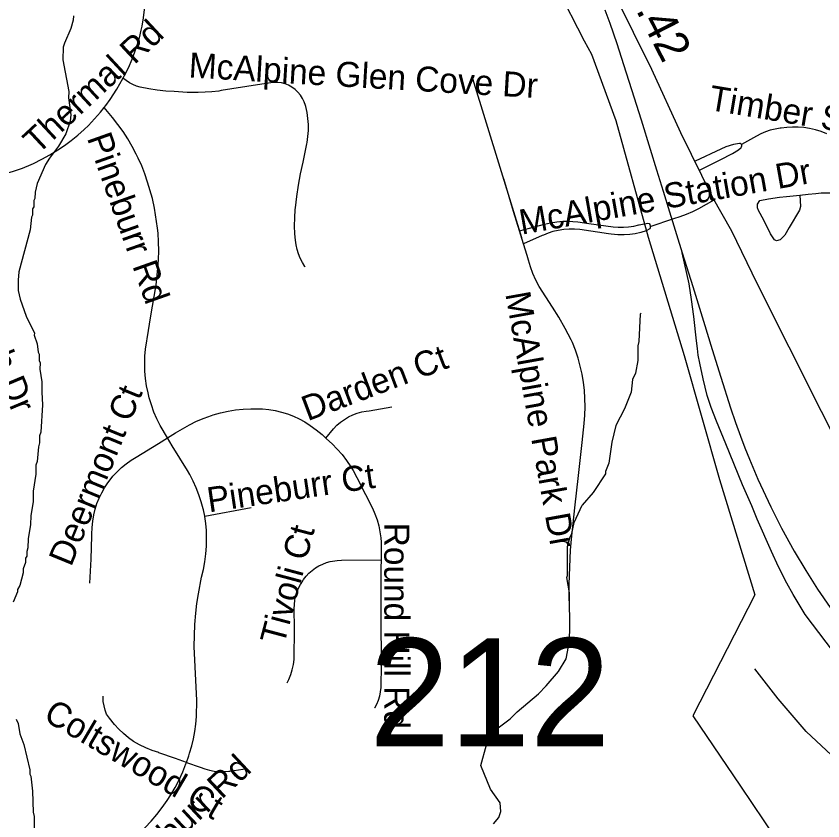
# Model space of a CAD drawing. Extents: x 1383679 to 1536984, y 460658 to 651027.
# Drawn here: x 1474850 to 1477916, y 513786 to 516843 of the extents above; entities that cross this region are included whole.
import ezdxf

# ---------------------------------------------------------------- set-up
doc = ezdxf.new("R2010")
doc.units = 0
for name, color, linetype in [('Exist Hydrographic Misc Water Feature', 7, 'Continuous'), ('Exist Railroad Mainline', 7, 'Continuous'), ('Exist Railroad Spur', 7, 'Continuous'), ('Exist Road Non-System Type 51', 7, 'Continuous'), ('Exist Road Non-System Type 51 Label', 7, 'Continuous'), ('Exist Road Secondary Mileage Hundredths English Label', 7, 'Continuous'), ('Exist Road Secondary Structure Standard Bridge Number Label', 7, 'Continuous'), ('Exist Road Secondary Type 51 Undivided 4 Lane Attributed', 7, 'Continuous'), ('Exist Utilities Electrical Transmission Line', 7, 'Continuous')]:
    doc.layers.add(name, color=color, linetype=linetype)

msp = doc.modelspace()

# ---------------------------------------------------------------- linework, layer by layer
at = {"layer": 'Exist Hydrographic Misc Water Feature'}
for points in [[(1475067.8, 516844.1), (1475067.5, 516828.1), (1475058.9, 516796.3), (1475033.8, 516740.8), (1475029.4, 516724.9), (1475028.4, 516676.9), (1475050.1, 516556.5), (1475049.5, 516532.5), (1475058.3, 516468.3), (1475055.8, 516444.4), (1475038.9, 516396.7), (1475011.9, 516349.3), (1474977, 516304), (1474962.5, 516280.3), (1474930.9, 516207), (1474922.3, 516175.1), (1474921.8, 516151.2), (1474917.7, 516143.3), (1474917.2, 516119.3), (1474913.1, 516111.3), (1474912.6, 516087.3), (1474908.4, 516079.4), (1474903.4, 516031.6), (1474860.2, 515872.4), (1474857.6, 515840.5), (1474858.7, 515800.5), (1474866.1, 515768.3), (1474888.9, 515703.8), (1474919.6, 515639.2), (1474919.4, 515631.2), (1474930.8, 515599), (1474934.2, 515566.9), (1474938, 515558.8), (1474937.5, 515534.8)], [(1477225.6, 515714.3), (1477222, 515710.6), (1477216.2, 515606.7), (1477211.9, 515590.8), (1477212.9, 515534.8), (1477204.1, 515486.9), (1477191.7, 515463.2), (1477186.9, 515415.3), (1477161.9, 515351.8), (1477128.8, 515288.4), (1477113.7, 515224.6), (1477102.3, 515144.9), (1477089.8, 515113.1), (1477089.6, 515105.1), (1477042.4, 515033.9), (1477001.2, 514985.8)], [(1474937.5, 515534.8), (1474941.4, 515526.8), (1474940.9, 515502.8), (1474947.9, 515454.6), (1474947.9, 515414.7), (1474950.2, 515366.6), (1474944, 515262.7), (1474939.8, 515248.8), (1474939.2, 515222.8), (1474934.9, 515206.9), (1474929.8, 515151), (1474925.6, 515137.1), (1474924.9, 515103.1), (1474915.5, 515039.3), (1474914.8, 514999.3), (1474905.7, 514945.5), (1474905, 514911.5), (1474896, 514857.7), (1474895.2, 514823.7), (1474890.9, 514809.8), (1474890.6, 514791.8), (1474886.4, 514783.9), (1474886.1, 514767.9), (1474877.6, 514744.1), (1474877.3, 514728.1), (1474864.4, 514680.4), (1474856.1, 514664.5), (1474855.9, 514656.5), (1474839.1, 514616.9)], [(1476663.6, 513774.9), (1476684.1, 513798.5), (1476692.6, 513822.3), (1476689.2, 513854.4), (1476652.3, 513907.1), (1476616, 513995.9), (1476637.7, 514075.4), (1476682, 514140.2), (1476727.7, 514173.6), (1476754.2, 514201), (1476835.6, 514269.3), (1476864.3, 514298.7), (1476911.4, 514353.7), (1476940.4, 514401.1), (1476949.4, 514448.9), (1476954.5, 514504.8), (1476953.5, 514652.8), (1476942.6, 514710.3), (1476944.7, 514718.5), (1476944.9, 514828), (1476953.7, 514861.5), (1476962, 514878), (1476970.8, 514919.2), (1477001.2, 514985.8)], [(1474850.2, 514172.7), (1474857.8, 514156.5), (1474865.1, 514116.4), (1474880.3, 514076), (1474902.3, 513979.6), (1474902, 513963.6), (1474905.9, 513955.5), (1474912.8, 513899.4), (1474915.1, 513819.3), (1474918.8, 513803.3), (1474917.1, 513715.3)]]:
    msp.add_lwpolyline(points, dxfattribs=at)
at = {"layer": 'Exist Railroad Mainline'}
for points in [[(1477086.8, 516867.8), (1477106.3, 516816.7), (1477132.9, 516739.3), (1477158.7, 516659.4), (1477188.9, 516564.5), (1477224.6, 516449.3), (1477259.2, 516337.6), (1477283.5, 516259.2), (1477308.6, 516178.2), (1477333.1, 516100.2), (1477381, 515944.5)], [(1477381, 515944.5), (1477421.2, 515816.5), (1477461.7, 515684.8), (1477495.3, 515576.7), (1477527.7, 515472.4), (1477564.9, 515354.7), (1477583.7, 515299.5), (1477602.3, 515248), (1477619.3, 515203.5), (1477636.9, 515159.9), (1477662.5, 515099.4), (1477669, 515083.9), (1477717.3, 514978.9), (1477758.3, 514898), (1477806.9, 514810.3), (1477850.5, 514736.7), (1477895.7, 514666.3), (1477942.8, 514597.3)]]:
    msp.add_lwpolyline(points, dxfattribs=at)
at = {"layer": 'Exist Railroad Spur'}
msp.add_lwpolyline([(1478008, 514360.3), (1477848.9, 514570.6), (1477802.8, 514645.7), (1477778.7, 514689.4), (1477746.4, 514750.8), (1477719.8, 514809.9), (1477665.9, 514932.7), (1477645.1, 514983.3), (1477610.2, 515062.6), (1477546.4, 515218.5), (1477511.5, 515305), (1477491.7, 515357.2), (1477486.6, 515371.2), (1477476.5, 515402.3), (1477467.9, 515433.8), (1477460.8, 515465.7), (1477448.5, 515524.6), (1477442.3, 515555.5), (1477439.3, 515580.4), (1477435.6, 515609.9), (1477425.9, 515702.4), (1477416.6, 515767.1), (1477407.1, 515826), (1477381, 515944.5)], dxfattribs=at)
at = {"layer": 'Exist Road Non-System Type 51'}
for p, q in [((1476778.1, 515978.8), (1476762.9, 516028.2)), ((1475567, 514944.1), (1475743.4, 514976.6))]:
    msp.add_line(p, q, dxfattribs=at)
for points in [[(1475340, 517099.2), (1475340.6, 517066), (1475338.3, 516968.7), (1475338.7, 516963), (1475339.6, 516931.4), (1475339, 516899.8), (1475336.8, 516868.3), (1475333.1, 516836.9), (1475327.7, 516805.7), (1475324.6, 516790.2), (1475317.5, 516761.1), (1475308.9, 516732.3), (1475303.2, 516714.4), (1475292.3, 516684.4), (1475279.9, 516654.9), (1475266.1, 516626.1), (1475256.1, 516607.6)], [(1475184.7, 516495.8), (1475191.6, 516504.3), (1475208.2, 516527), (1475232.6, 516566.5), (1475255.6, 516606.7), (1475256.1, 516607.6)], [(1475948.1, 515891.3), (1475947.6, 515892), (1475938.1, 515907.5), (1475930.1, 515923.4), (1475923.4, 515940.1), (1475918.1, 515957.2), (1475914.2, 515974.7), (1475911.8, 515992.6), (1475909.8, 516016.2), (1475908.6, 516046.8), (1475908.9, 516077.5), (1475910.8, 516108.2), (1475911.4, 516114.6), (1475916.4, 516158), (1475922.9, 516201.2), (1475931, 516244.1), (1475940.4, 516289), (1475955, 516358.7), (1475955.8, 516363), (1475959, 516385.6), (1475960.7, 516408.6), (1475960.7, 516431.7), (1475959.1, 516454.6), (1475955.9, 516477.4), (1475951, 516499.9), (1475949.9, 516503.8), (1475945, 516517.5), (1475938.4, 516530.8), (1475930.3, 516543.2), (1475920.8, 516554.6), (1475910, 516564.9), (1475898.1, 516573.7), (1475885.1, 516581.3), (1475872.1, 516586.4), (1475858.6, 516589.9), (1475844.9, 516591.6), (1475831, 516591.5), (1475817.8, 516589.8), (1475767.6, 516581.9), (1475629.9, 516560.4), (1475620.5, 516558.9), (1475594.3, 516555.6), (1475568.1, 516554), (1475541.5, 516553.8), (1475499.9, 516553.7), (1475450.6, 516556.8), (1475419.2, 516558.7), (1475386.7, 516562.2), (1475354.3, 516567.2), (1475321.9, 516573.8), (1475307.8, 516577.9), (1475294.3, 516583.5), (1475281.3, 516590.5), (1475256.1, 516607.6)], [(1476584, 516606.6), (1476740.6, 516100.6), (1476771, 516002.1)], [(1474574.7, 516206.3), (1474594, 516208.9), (1474654.7, 516216.2), (1474715.1, 516225.1), (1474772.3, 516235), (1474806.8, 516244), (1474840.7, 516254.4), (1474874.2, 516266.4), (1474907.1, 516279.9), (1474916, 516283.8), (1474947.7, 516299.5), (1474978.7, 516316.6), (1475009, 516335.1), (1475034.2, 516352), (1475060, 516370.9), (1475084.8, 516391.2), (1475108.6, 516412.6), (1475124.8, 516428.5), (1475148.3, 516452.7), (1475170.5, 516478), (1475184.7, 516495.8)], [(1475425.7, 515241), (1475397.8, 515287.7), (1475385.1, 515313.3), (1475374, 515339.4), (1475364.4, 515366.1), (1475356.4, 515393.3), (1475351.9, 515411.7), (1475346.3, 515439.1), (1475342.2, 515467.1), (1475339.8, 515495.2), (1475339, 515523.4), (1475339.9, 515551.6), (1475342.1, 515577.8), (1475352.8, 515649.1), (1475361.4, 515697.8), (1475381.9, 515822.3), (1475389.1, 515884.9), (1475391.6, 515918.5), (1475392.5, 515952.1), (1475391.9, 515985.6), (1475389.8, 516019.2), (1475388, 516037.5), (1475376.7, 516113.7), (1475368.9, 516150.7), (1475350.1, 516213.1), (1475339.6, 516244), (1475327.7, 516274.2), (1475314.3, 516303.9), (1475307.1, 516318.4), (1475291.6, 516348), (1475274.8, 516376.8), (1475256.6, 516404.8), (1475237.1, 516431.9), (1475216.3, 516458.1), (1475184.7, 516495.8)], [(1477931.1, 516396.6), (1477909.7, 516404.7), (1477887.7, 516411.4), (1477865.3, 516416.6), (1477865.2, 516416.6), (1477843.6, 516420), (1477821.9, 516421.9), (1477800, 516422.2), (1477778.2, 516420.9), (1477756.6, 516418.1), (1477752.9, 516417.7), (1477734, 516414.6), (1477715.5, 516410), (1477697.3, 516403.9), (1477679.8, 516396.3), (1477662.9, 516387.3), (1477606.1, 516355.5)], [(1477606.1, 516355.5), (1477604.9, 516357.2), (1477601.8, 516359), (1477598.6, 516359.4), (1477576.6, 516356), (1477546.7, 516346.7), (1477527.9, 516337.5), (1477430, 516291.8)], [(1477446.5, 516258.3), (1477525.7, 516298), (1477572.8, 516321), (1477595.1, 516335.2), (1477604.7, 516344.2), (1477606.9, 516347.1), (1477607.8, 516350.6), (1477607.1, 516354.2), (1477606.1, 516355.5)], [(1476762.9, 516028.2), (1476740.7, 516100.6), (1476702.9, 516225.5)], [(1477827.9, 516163.6), (1477830.8, 516119.7), (1477827, 516105.8), (1477787.9, 516040.2), (1477770.6, 516010.9), (1477753.5, 515993.8), (1477738.9, 515989.8), (1477731.2, 515993.8), (1477716.2, 516015.8), (1477690.9, 516068.6), (1477671.6, 516104.9), (1477666.6, 516115), (1477666.6, 516129.2), (1477675.6, 516143.3), (1477709.5, 516148.9), (1477751.1, 516155.5), (1477777.8, 516158), (1477827.9, 516163.6)], [(1477827.9, 516163.6), (1477860.1, 516167.6), (1477888.9, 516169.6), (1477908.9, 516172.6), (1477941.4, 516172.5), (1477973.9, 516161), (1478017.8, 516142.8), (1478060.8, 516109), (1478092.1, 516099.8), (1478115.6, 516106.1)], [(1477259.3, 516044.8), (1477348.7, 516074.4), (1477373.4, 516081.7), (1477397.5, 516090.6), (1477421.1, 516100.9), (1477444, 516112.6), (1477502.5, 516145.4)], [(1476762.9, 516028.2), (1476857.7, 516053.3), (1476881, 516058.5), (1476904.5, 516062.1), (1476928.2, 516064.2), (1476946.6, 516064.8), (1476984.8, 516062.4), (1477026.5, 516056.2), (1477118.3, 516043.3), (1477137.9, 516041.5), (1477157.7, 516041.3), (1477177.3, 516042.6), (1477196.9, 516045.5), (1477216.1, 516050), (1477217.7, 516050.4), (1477250.5, 516056.4), (1477255.5, 516055.5), (1477258.4, 516051.7), (1477259.3, 516045.4), (1477259.3, 516044.8)], [(1477259.3, 516044.8), (1477259.2, 516039.2), (1477257.6, 516035.9), (1477244.3, 516027.3), (1477223.8, 516021.3), (1477203, 516016.9), (1477181.8, 516014.1), (1477160.6, 516012.8), (1477136.1, 516013), (1477111.6, 516014.9), (1477101, 516016.2), (1476992.7, 516032.6), (1476972.1, 516034.2), (1476951.4, 516034.2), (1476930.8, 516032.7), (1476910.4, 516029.5), (1476890.2, 516024.9), (1476872.1, 516019.1), (1476854.5, 516011.9), (1476849.6, 516009.5), (1476778.1, 515978.8)], [(1476951.7, 514621.5), (1476952, 514685.9), (1476953.9, 514750.4), (1476957.3, 514814.8), (1476960.4, 514856.1), (1476973.6, 514975.7), (1476987.1, 515098.3), (1477000.7, 515223.5), (1477008.3, 515295.4), (1477011, 515327), (1477012.1, 515358.7), (1477011.7, 515390.4), (1477009.7, 515422), (1477006.3, 515452.1), (1477000.8, 515483.2), (1476993.9, 515514), (1476985.4, 515544.5), (1476975.3, 515574.5), (1476963.8, 515603.9), (1476959.7, 515613.5), (1476936.6, 515657), (1476912.1, 515699.7), (1476888.9, 515737.4), (1476837.6, 515816.8), (1476825.2, 515840.7), (1476814.2, 515865.2), (1476804.6, 515890.4), (1476796.6, 515916), (1476792, 515933.7), (1476778.1, 515978.8)], [(1475425.7, 515241), (1475456.5, 515259.9), (1475482.1, 515275.9), (1475508.8, 515290.7), (1475536.2, 515304.1), (1475564.3, 515316.1), (1475592.9, 515326.4), (1475599.4, 515328.6), (1475627.4, 515336.4), (1475655.8, 515342.7), (1475684.5, 515347.4), (1475713.5, 515350.4), (1475742.5, 515351.9), (1475762.5, 515351.9), (1475786.6, 515351.2), (1475810.8, 515348.9), (1475834.7, 515344.9), (1475858.4, 515339.3), (1475881.6, 515332.2), (1475904.2, 515323.5), (1475926.3, 515313.3), (1475947.6, 515301.6), (1475968, 515288.5), (1475991, 515271.6), (1476013, 515253.5), (1476027.4, 515240.3)], [(1476027.4, 515240.3), (1476056.7, 515276), (1476069.4, 515289), (1476083.3, 515300.9), (1476098.1, 515311.5), (1476113.7, 515320.9), (1476130.1, 515328.8), (1476146.5, 515335), (1476163.4, 515339.8), (1476180.7, 515343), (1476192.2, 515344.2), (1476277.3, 515358.8)], [(1475130.5, 514689), (1475135, 514781), (1475138.3, 514869.1), (1475138.3, 514875.7), (1475139.2, 514900.4), (1475141.7, 514924.9), (1475145.7, 514949.2), (1475150.9, 514970.8), (1475157.6, 514992), (1475165.8, 515012.6), (1475175.5, 515032.6), (1475186.5, 515051.8), (1475198.9, 515070.3), (1475203.9, 515077.2), (1475218.2, 515095.2), (1475233.8, 515112.2), (1475250.5, 515128.1), (1475268.2, 515142.8), (1475286.9, 515156.3), (1475306.5, 515168.4), (1475391.6, 515220.1), (1475425.7, 515241)], [(1475567, 514944.1), (1475562.1, 514968.1), (1475561.3, 514971.6), (1475553.9, 514998.8), (1475545.1, 515025.4), (1475534.9, 515051.4), (1475523.2, 515076.9), (1475510.2, 515101.7), (1475501.2, 515117), (1475443.8, 515210.7), (1475425.7, 515241)], [(1476027.4, 515240.3), (1476030, 515237.9), (1476050.6, 515219), (1476070.3, 515198.8), (1476088.8, 515177.4), (1476106.1, 515155), (1476121.9, 515131.7), (1476130.8, 515117.4), (1476145.5, 515091.1), (1476177.2, 515026.3), (1476204.6, 514974.2), (1476213.9, 514952.5), (1476221.8, 514930.2), (1476228, 514907.5), (1476232.7, 514884.3), (1476235.7, 514861), (1476236.8, 514845.4), (1476237.2, 514812), (1476237, 514777.9)], [(1475497.5, 514008.3), (1475506.1, 514033.5), (1475509.3, 514043.9), (1475517.6, 514071.1), (1475524.3, 514098.4), (1475529.5, 514126.1), (1475533.2, 514153.9), (1475535.4, 514182.2), (1475535.5, 514183), (1475537.3, 514243.2), (1475530.1, 514371.1), (1475527.3, 514448.3), (1475527.5, 514490.5), (1475529.4, 514532.6), (1475532.8, 514574.6), (1475537.3, 514612.2), (1475543.7, 514648.7), (1475555.3, 514711.6), (1475562.3, 514741.4), (1475567.5, 514770.8), (1475571.3, 514800.4), (1475573.5, 514830.1), (1475574.1, 514860), (1475573.3, 514889.8), (1475571.1, 514916), (1475567.4, 514942.1), (1475567, 514944.1)], [(1475880.2, 514310.7), (1475886.3, 514323.4), (1475893.7, 514341.7), (1475899.6, 514360.5), (1475904, 514379.7), (1475906.8, 514399.3), (1475907.5, 514517.7), (1475907.1, 514591.9), (1475907.5, 514608.4), (1475909.3, 514624.4), (1475912.5, 514640.1), (1475917.2, 514655.5), (1475923.2, 514670.3), (1475930.6, 514684.6), (1475939.3, 514698.3), (1475942.5, 514702.6), (1475952.3, 514715.5), (1475963, 514727), (1475974.8, 514737.5), (1475987.4, 514746.9), (1476000.9, 514755), (1476015.1, 514761.9), (1476029.8, 514767.5), (1476044, 514771.4), (1476070.5, 514775.7), (1476087.2, 514776.3), (1476237, 514777.9)], [(1476237, 514777.9), (1476236.7, 514746), (1476236.7, 514559.9), (1476236.9, 514380.9), (1476235.5, 514292.5), (1476233.8, 514276.1), (1476230.6, 514259.9), (1476225.9, 514244), (1476219.6, 514228.8), (1476212, 514214.1), (1476211.9, 514213.9)], [(1478161.1, 514007.9), (1477999.3, 514020.4), (1477948.5, 514036), (1477852.5, 514126.2), (1477745.7, 514250.3), (1477657.1, 514363.1)], [(1475497.5, 514008.3), (1475455.5, 514023.5), (1475393.1, 514045.2), (1475392.2, 514045.5), (1475367.4, 514053.7), (1475343.1, 514063.4), (1475319.4, 514074.5), (1475296.4, 514087.1), (1475276.8, 514101.7), (1475258.2, 514117.5), (1475240.6, 514134.5), (1475224.2, 514152.6), (1475205.8, 514175.8), (1475194.1, 514191.8), (1475188.5, 514207.2), (1475184.3, 514223.2), (1475181.7, 514239.4), (1475180.7, 514255.9), (1475180.7, 514260.4)], [(1475037, 513533.8), (1475178.3, 513634.9), (1475282.3, 513711), (1475306.6, 513730.2), (1475329.6, 513750.4), (1475340.5, 513760.8), (1475363.3, 513784.9), (1475384.9, 513810.1), (1475405.4, 513836.3), (1475424.7, 513863.5), (1475438.8, 513885.3), (1475455, 513913.5), (1475469.9, 513942.5), (1475483.4, 513972.2), (1475495.5, 514002.5), (1475497.5, 514008.3)], [(1475497.5, 514008.3), (1475549.3, 513989.6), (1475566.8, 513983.3), (1475584.9, 513978.5), (1475603.2, 513975.2), (1475621.8, 513973.5), (1475640.5, 513973.4), (1475659.1, 513974.8), (1475661.8, 513975.1), (1475727.7, 513984.6)]]:
    msp.add_lwpolyline(points, dxfattribs=at)
at = {"layer": 'Exist Road Secondary Type 51 Undivided 4 Lane Attributed'}
msp.add_lwpolyline([(1478032.4, 515099.9), (1477666.5, 515827.4), (1477569.6, 516027), (1477496.5, 516155.9), (1477375.4, 516400.2), (1477265.8, 516641.2), (1477055.2, 517066), (1476944, 517268.1), (1476525.1, 518079.5), (1476301.7, 518518.8), (1475650, 519764.4)], dxfattribs=at)
at = {"layer": 'Exist Utilities Electrical Transmission Line'}
msp.add_lwpolyline([(1474680.2, 519236.5), (1475126.1, 518793.8), (1475436.8, 518491.8), (1475790.4, 518144.9), (1476085, 517843), (1476307.5, 517654.6), (1476407.7, 517550.8), (1476547.4, 517426.1), (1476665.2, 517303.7), (1476786.3, 517145.4), (1476906.6, 516950.9), (1477009.2, 516750.2), (1477037, 516698.5), (1477129.2, 516446.6), (1477251.7, 516004.3), (1477388.1, 515554), (1477522.3, 515083.5), (1477656.7, 514645), (1477421, 514184.9), (1477602.5, 513917.5), (1477780.1, 513654.4)], dxfattribs=at)

# ---------------------------------------------------------------- texts
at = {"layer": 'Exist Road Non-System Type 51 Label'}
for s, rotation, p in [('Thermal Rd', 42.9552, (1474932.5, 516315.4)), ('McAlpine Glen Cove Dr', 356.5939, (1475504.5, 516610.7)), ('Timber Springs Dr', 350.5264, (1477478.1, 516487.7)), ('Pineburr Rd', 289.5518, (1475118.5, 516380.7)), ('McAlpine Station Dr', 10.1072, (1476771.1, 516013)), ('Ramath Dr', 292.7534, (1474601.5, 515894.1)), ('McAlpine Park Dr', 280.1604, (1476708.7, 515788.8)), ('Darden Ct', 20.7264, (1475957.9, 515304)), ('Deermont Ct', 67.6995, (1475059.1, 514748.5)), ('Pineburr Ct', 8.4278, (1475583.3, 514957.7)), ('Tivoli Ct', 75.1445, (1475868, 514450.4)), ('Round Hill Rd', 270, (1476249.2, 514919)), ('Coltswood Ct', 329.5381, (1474949.3, 514171.7)), ('Pineburr Rd', 43.1278, (1475255.4, 513513.1))]:
    msp.add_text(s, height=95, rotation=rotation, dxfattribs=at).set_placement(p)
at = {"layer": 'Exist Road Secondary Mileage Hundredths English Label'}
msp.add_text('5.42', height=125, rotation=297.1039, dxfattribs=at).set_placement((1477161.4, 516949.6))
at = {"layer": 'Exist Road Secondary Structure Standard Bridge Number Label'}
msp.add_text('212', height=410.1, dxfattribs=at).set_placement((1476193.2, 514069.8))

doc.saveas('drawing.dxf')
